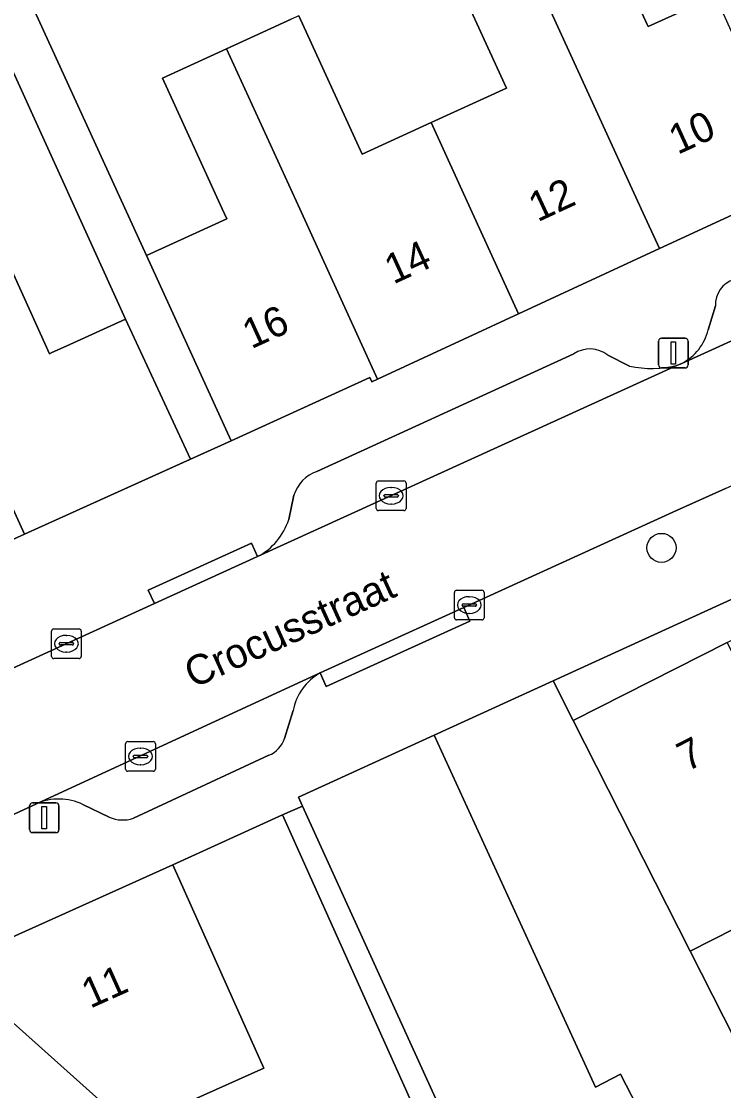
# Model space of a CAD drawing. Extents: x 161838 to 162344, y 381620 to 382160.
# Drawn here: x 162239.49 to 162263.1, y 381720.33 to 381756.3 of the extents above; entities that cross this region are included whole.
import ezdxf

# ---------------------------------------------------------------- set-up
doc = ezdxf.new("R2010")
doc.units = 0
for name, color, linetype in [('IMGEO_Boom', 7, 'Continuous'), ('IMGEO_Erf', 7, 'Continuous'), ('IMGEO_Kolk', 7, 'Continuous'), ('IMGEO_Lichtmast', 7, 'Continuous'), ('IMGEO_Muur', 7, 'Continuous'), ('IMGEO_Openbare_ruimte_label', 7, 'Continuous'), ('IMGEO_Pand', 7, 'Continuous'), ('IMGEO_Pand_nummerreeks', 7, 'Continuous'), ('IMGEO_Parkeervlak_open', 7, 'Continuous'), ('IMGEO_Rijbaan_lokaal_open', 7, 'Continuous'), ('IMGEO_Voetpad_open', 7, 'Continuous')]:
    doc.layers.add(name, color=color, linetype=linetype)

msp = doc.modelspace()

# ---------------------------------------------------------------- linework, layer by layer
at = {"layer": 'IMGEO_Boom'}
msp.add_circle((162261.01, 381738.589), 0.489, dxfattribs=at)
at = {"layer": 'IMGEO_Erf'}
for points in [[(162248.816, 381756.492), (162250.942, 381751.838), (162253.262, 381752.897), (162255.794, 381754.054), (162253.676, 381758.691)], [(162239.506, 381757.601), (162243.697, 381748.424), (162246.399, 381749.658), (162246.243, 381750), (162244.238, 381754.393), (162246.389, 381755.377), (162248.557, 381756.374)], [(162260.348, 381756.591), (162260.528, 381756.197), (162260.558, 381756.131), (162262.824, 381757.166)], [(162237.516, 381743.596), (162239.593, 381739.047), (162245.176, 381741.571), (162242.992, 381746.283), (162240.995, 381745.378), (162240.515, 381745.161), (162240.432, 381745.123), (162236.329, 381754.176)], [(162261.138, 381709.823), (162261.198, 381709.965), (162261.526, 381710.7), (162263.036, 381714.078), (162262.764, 381714.209), (162261.254, 381710.822), (162259.559, 381711.579), (162258.97, 381711.842), (162255.372, 381713.449), (162256.96, 381717.003), (162253.09, 381718.866), (162248.264, 381729.602), (162244.58, 381727.919), (162246.626, 381723.357), (162247.644, 381721.087), (162243.163, 381719.077), (162242.518, 381717.672), (162247.491, 381715.391), (162246.212, 381712.603), (162245.008, 381709.977), (162240.16, 381712.2), (162239.218, 381710.147)], [(162266.431, 381727.284), (162261.972, 381725.02), (162264.216, 381720.598)]]:
    msp.add_lwpolyline(points, dxfattribs=at)
msp.add_lwpolyline([(162257.362, 381734.116), (162258.034, 381732.777), (162263.216, 381735.409), (162268.4, 381738.041), (162273.583, 381740.673), (162278.764, 381743.304), (162285.815, 381746.884), (162285.714, 381747.08)], close=True, dxfattribs=at)
at = {"layer": 'IMGEO_Kolk'}
for p, q in [((162251.421, 381739.917), (162251.421, 381740.769)), ((162251.496, 381740.843), (162252.348, 381740.843)), ((162251.909, 381740.623), (162251.934, 381740.623)), ((162252.422, 381740.769), (162252.422, 381739.917)), ((162251.68, 381740.337), (162251.68, 381740.349)), ((162252.118, 381740.3), (162251.72, 381740.3)), ((162251.723, 381740.386), (162252.121, 381740.386)), ((162252.164, 381740.349), (162252.164, 381740.337)), ((162251.932, 381740.063), (162251.907, 381740.063)), ((162252.348, 381739.843), (162251.496, 381739.843)), ((162254.046, 381736.24), (162254.046, 381737.092)), ((162254.121, 381737.166), (162254.973, 381737.166)), ((162255.047, 381737.092), (162255.047, 381736.24)), ((162254.305, 381736.66), (162254.305, 381736.672)), ((162254.743, 381736.623), (162254.345, 381736.623)), ((162254.348, 381736.709), (162254.746, 381736.709)), ((162254.534, 381736.946), (162254.559, 381736.946)), ((162254.789, 381736.672), (162254.789, 381736.66)), ((162254.557, 381736.386), (162254.532, 381736.386)), ((162254.973, 381736.166), (162254.121, 381736.166)), ((162240.503, 381734.939), (162240.503, 381735.791)), ((162240.578, 381735.865), (162241.43, 381735.865)), ((162240.991, 381735.645), (162241.016, 381735.645)), ((162241.504, 381735.791), (162241.504, 381734.939)), ((162240.762, 381735.359), (162240.762, 381735.371)), ((162241.2, 381735.322), (162240.802, 381735.322)), ((162240.805, 381735.408), (162241.203, 381735.408)), ((162241.246, 381735.371), (162241.246, 381735.359)), ((162241.43, 381734.865), (162240.578, 381734.865)), ((162241.014, 381735.085), (162240.989, 381735.085)), ((162242.993, 381731.146), (162242.993, 381731.998)), ((162243.068, 381732.072), (162243.92, 381732.072)), ((162243.994, 381731.998), (162243.994, 381731.146)), ((162243.252, 381731.566), (162243.252, 381731.578)), ((162243.295, 381731.615), (162243.693, 381731.615)), ((162243.481, 381731.852), (162243.506, 381731.852)), ((162243.736, 381731.578), (162243.736, 381731.566)), ((162243.69, 381731.529), (162243.292, 381731.529)), ((162243.504, 381731.292), (162243.479, 381731.292)), ((162243.92, 381731.072), (162243.068, 381731.072))]:
    msp.add_line(p, q, dxfattribs=at)
for points in [[(162251.421, 381739.917), (162251.421, 381740.769)], [(162251.496, 381740.843), (162252.348, 381740.843)], [(162252.422, 381740.769), (162252.422, 381739.917)], [(162252.348, 381739.843), (162251.496, 381739.843)], [(162254.046, 381736.24), (162254.046, 381737.092)], [(162254.121, 381737.166), (162254.973, 381737.166)], [(162255.047, 381737.092), (162255.047, 381736.24)], [(162254.973, 381736.166), (162254.121, 381736.166)], [(162240.503, 381734.939), (162240.503, 381735.791)], [(162240.578, 381735.865), (162241.43, 381735.865)], [(162241.504, 381735.791), (162241.504, 381734.939)], [(162241.43, 381734.865), (162240.578, 381734.865)], [(162242.993, 381731.146), (162242.993, 381731.998)], [(162243.068, 381732.072), (162243.92, 381732.072)], [(162243.994, 381731.998), (162243.994, 381731.146)], [(162243.92, 381731.072), (162243.068, 381731.072)]]:
    msp.add_lwpolyline(points, dxfattribs=at)
for centre, radius, start, end in [((162251.498, 381740.767), 0.0765, 91.552, 178.448), ((162251.498, 381740.767), 0.0765, 91.552, 178.448), ((162252.346, 381740.767), 0.0765, 1.552, 88.448), ((162252.346, 381740.767), 0.0765, 1.552, 88.448), ((162251.72, 381740.346), 0.0403, 85.8775, 175.7526), ((162251.717, 381740.336), 0.0366, 178.938, 274.7102), ((162252.121, 381740.343), 0.043, 264.8664, 352.4533), ((162252.125, 381740.348), 0.0386, 1.7309, 96.639), ((162251.498, 381739.919), 0.0765, 181.552, 268.448), ((162251.498, 381739.919), 0.0765, 181.552, 268.448), ((162252.346, 381739.919), 0.0765, 271.552, 358.448), ((162252.346, 381739.919), 0.0765, 271.552, 358.448), ((162254.123, 381737.09), 0.0765, 91.552, 178.448), ((162254.123, 381737.09), 0.0765, 91.552, 178.448), ((162254.971, 381737.09), 0.0765, 1.552, 88.448), ((162254.971, 381737.09), 0.0765, 1.552, 88.448), ((162254.345, 381736.669), 0.0403, 85.8775, 175.7526), ((162254.342, 381736.659), 0.0366, 178.938, 274.7102), ((162254.746, 381736.666), 0.043, 264.8664, 352.4533), ((162254.75, 381736.671), 0.0386, 1.7309, 96.639), ((162254.123, 381736.242), 0.0765, 181.552, 268.448), ((162254.123, 381736.242), 0.0765, 181.552, 268.448), ((162254.971, 381736.242), 0.0765, 271.552, 358.448), ((162254.971, 381736.242), 0.0765, 271.552, 358.448), ((162240.58, 381735.789), 0.0765, 91.552, 178.448), ((162240.58, 381735.789), 0.0765, 91.552, 178.448), ((162241.428, 381735.789), 0.0765, 1.552, 88.448), ((162241.428, 381735.789), 0.0765, 1.552, 88.448), ((162240.802, 381735.368), 0.0403, 85.8775, 175.7526), ((162240.799, 381735.358), 0.0366, 178.938, 274.7102), ((162241.203, 381735.365), 0.043, 264.8664, 352.4533), ((162241.207, 381735.37), 0.0386, 1.7309, 96.639), ((162240.58, 381734.941), 0.0765, 181.552, 268.448), ((162240.58, 381734.941), 0.0765, 181.552, 268.448), ((162241.428, 381734.941), 0.0765, 271.552, 358.448), ((162241.428, 381734.941), 0.0765, 271.552, 358.448), ((162243.07, 381731.996), 0.0765, 91.552, 178.448), ((162243.07, 381731.996), 0.0765, 91.552, 178.448), ((162243.918, 381731.996), 0.0765, 1.552, 88.448), ((162243.918, 381731.996), 0.0765, 1.552, 88.448), ((162243.292, 381731.575), 0.0403, 85.8775, 175.7526), ((162243.697, 381731.577), 0.0386, 1.7309, 96.639), ((162243.289, 381731.565), 0.0366, 178.938, 274.7102), ((162243.693, 381731.572), 0.043, 264.8664, 352.4533), ((162243.07, 381731.148), 0.0765, 181.552, 268.448), ((162243.07, 381731.148), 0.0765, 181.552, 268.448), ((162243.918, 381731.148), 0.0765, 271.552, 358.448), ((162243.918, 381731.148), 0.0765, 271.552, 358.448)]:
    msp.add_arc(centre, radius, start, end, dxfattribs=at)
for centre, major_axis, ratio, start_param, end_param in [((162251.908, 381740.343), (-0.387, 0.002), 0.722429, 4.712389, 7.853982), ((162251.933, 381740.343), (-0.39, 0.002), 0.717154, 1.570796, 4.712389), ((162254.533, 381736.666), (-0.387, 0.002), 0.722429, 4.712389, 7.853982), ((162254.558, 381736.666), (-0.39, 0.002), 0.717154, 1.570796, 4.712389), ((162240.99, 381735.365), (-0.387, 0.002), 0.722429, 4.712389, 7.853982), ((162241.015, 381735.365), (-0.39, 0.002), 0.717154, 1.570796, 4.712389), ((162243.48, 381731.572), (-0.387, 0.002), 0.722429, 4.712389, 7.853982), ((162243.505, 381731.572), (-0.39, 0.002), 0.717154, 1.570796, 4.712389)]:
    msp.add_ellipse(centre, major_axis=major_axis, ratio=ratio, start_param=start_param, end_param=end_param, dxfattribs=at)
at = {"layer": 'IMGEO_Lichtmast'}
for p, q in [((162261.013, 381745.644), (162261.803, 381745.644)), ((162261.803, 381745.644), (162261.013, 381745.644)), ((162260.913, 381744.744), (162260.913, 381745.544)), ((162260.913, 381745.544), (162260.913, 381744.744)), ((162261.903, 381745.544), (162261.903, 381744.744)), ((162261.903, 381744.744), (162261.903, 381745.544)), ((162261.803, 381744.644), (162261.013, 381744.644)), ((162261.013, 381744.644), (162261.803, 381744.644)), ((162239.762, 381729.108), (162239.762, 381729.908)), ((162239.762, 381729.908), (162239.762, 381729.108)), ((162239.862, 381730.008), (162240.652, 381730.008)), ((162240.652, 381730.008), (162239.862, 381730.008)), ((162240.752, 381729.908), (162240.752, 381729.108)), ((162240.752, 381729.108), (162240.752, 381729.908)), ((162240.652, 381729.008), (162239.862, 381729.008)), ((162239.862, 381729.008), (162240.652, 381729.008))]:
    msp.add_line(p, q, dxfattribs=at)
for points in [[(162261.333, 381745.519), (162261.483, 381745.519), (162261.483, 381744.769), (162261.333, 381744.769), (162261.333, 381745.519)], [(162240.182, 381729.883), (162240.332, 381729.883), (162240.332, 381729.133), (162240.182, 381729.133), (162240.182, 381729.883)]]:
    msp.add_lwpolyline(points, dxfattribs=at)
for centre, start, end in [((162261.013, 381745.544), 90, 180), ((162261.013, 381745.544), 90, 180), ((162261.803, 381745.544), 0, 90), ((162261.803, 381745.544), 360, 90), ((162261.013, 381744.744), 180, 270), ((162261.013, 381744.744), 180, 270), ((162261.803, 381744.744), 270, 0), ((162261.803, 381744.744), 270, 0), ((162239.862, 381729.908), 90, 180), ((162239.862, 381729.908), 90, 180), ((162240.652, 381729.908), 0, 90), ((162240.652, 381729.908), 360, 90), ((162239.862, 381729.108), 180, 270), ((162239.862, 381729.108), 180, 270), ((162240.652, 381729.108), 270, 0), ((162240.652, 381729.108), 270, 0)]:
    msp.add_arc(centre, 0.1, start, end, dxfattribs=at)
at = {"layer": 'IMGEO_Muur'}
for points in [[(162239.593, 381739.047), (162246.545, 381742.19)], [(162248.264, 381729.602), (162244.58, 381727.919)], [(162248.264, 381729.602), (162253.09, 381718.866)], [(162261.972, 381725.02), (162264.216, 381720.598)]]:
    msp.add_lwpolyline(points, dxfattribs=at)
at = {"layer": 'IMGEO_Pand'}
for points in [[(162262.824, 381757.166), (162260.558, 381756.131), (162260.528, 381756.197), (162260.348, 381756.591), (162258.403, 381760.85), (162255.892, 381759.703), (162260.328, 381750), (162260.94, 381748.66), (162263.829, 381750), (162265.676, 381750.857)], [(162260.94, 381748.66), (162260.328, 381750), (162255.892, 381759.703), (162253.676, 381758.691), (162255.794, 381754.054), (162253.262, 381752.897), (162254.586, 381750), (162256.203, 381746.464)], [(162256.203, 381746.464), (162254.586, 381750), (162253.262, 381752.897), (162250.942, 381751.838), (162248.816, 381756.492), (162248.557, 381756.374), (162246.389, 381755.377), (162248.846, 381750), (162251.467, 381744.268)], [(162238.889, 381755.337), (162236.714, 381754.351), (162236.412, 381754.214), (162236.329, 381754.176), (162240.432, 381745.123), (162240.515, 381745.161), (162240.995, 381745.378), (162242.992, 381746.283), (162239.107, 381754.856), (162238.95, 381755.201)], [(162246.389, 381755.377), (162244.238, 381754.393), (162246.243, 381750), (162246.399, 381749.658), (162243.697, 381748.424), (162244.467, 381746.738), (162246.545, 381742.19), (162251.208, 381744.32), (162251.273, 381744.178), (162251.467, 381744.268), (162248.846, 381750)], [(162237.516, 381743.596), (162236.618, 381745.561), (162232.644, 381743.746), (162232.363, 381743.618), (162229.597, 381736.925), (162232.318, 381735.731), (162239.593, 381739.047)], [(162267.155, 381727.652), (162263.216, 381735.409), (162258.034, 381732.777), (162261.972, 381725.02), (162266.431, 381727.284)], [(162237.284, 381724.32), (162243.163, 381719.077), (162247.644, 381721.087), (162246.626, 381723.357), (162244.58, 381727.919), (162237.474, 381724.733)], [(162237.284, 381724.32), (162236.636, 381722.907), (162236.434, 381722.999), (162234.828, 381719.499), (162235.02, 381719.411), (162234.385, 381718.026), (162246.212, 381712.603), (162247.491, 381715.391), (162242.518, 381717.672), (162243.163, 381719.077)]]:
    msp.add_lwpolyline(points, close=True, dxfattribs=at)
at = {"layer": 'IMGEO_Parkeervlak_open'}
for points in [[(162261.693, 381744.797), (162273.104, 381750), (162281.99, 381754.052)], [(162262.821, 381746.736), (162262.579, 381745.924)], [(162258.059, 381745.114), (162249.423, 381741.159)], [(162259.937, 381744.707), (162259.202, 381745.075)], [(162247.431, 381738.294), (162261.55, 381744.732)], [(162248.648, 381740.36), (162248.482, 381739.547)], [(162249.532, 381734.38), (162239.995, 381729.979)], [(162248.338, 381732.178), (162248.625, 381733.112)], [(162253.365, 381732.286), (162248.81, 381730.196), (162248.945, 381729.9), (162253.932, 381718.942)], [(162261.323, 381715.845), (162262.041, 381716.2), (162259.632, 381720.882), (162258.787, 381720.448), (162253.365, 381732.286)], [(162243.254, 381729.494), (162247.81, 381731.609)], [(162241.555, 381729.952), (162242.441, 381729.532)]]:
    msp.add_lwpolyline(points, dxfattribs=at)
for centre, radius, start, end in [((162263.703, 381746.768), 0.883, 107.0794, 182.0807), ((162260.906, 381746.328), 1.721, 297.2191, 346.4351), ((162258.604, 381744.307), 0.974, 52.0795, 124.0121), ((162260.691, 381748.114), 3.489, 257.5218, 284.2541), ((162249.833, 381739.986), 1.243, 109.2786, 162.4685), ((162246.399, 381740.227), 2.191, 298.0956, 341.9255), ((162250.448, 381732.766), 1.856, 119.588, 169.2598), ((162247.452, 381732.471), 0.933, 292.5586, 341.7222), ((162240.746, 381728.267), 1.87, 64.3477, 113.6692), ((162242.894, 381730.506), 1.074, 245.0597, 289.5882)]:
    msp.add_arc(centre, radius, start, end, dxfattribs=at)
at = {"layer": 'IMGEO_Rijbaan_lokaal_open'}
msp.add_lwpolyline([(162283.096, 381749.598), (162283.985, 381750), (162284.156, 381750.078), (162284.936, 381750.434), (162282.997, 381754.511), (162281.99, 381754.052), (162273.104, 381750), (162261.693, 381744.797), (162261.55, 381744.732), (162247.431, 381738.294), (162243.964, 381736.713), (162235.317, 381732.77), (162236.144, 381731.104), (162237.315, 381728.746), (162239.995, 381729.979), (162249.532, 381734.38), (162254.36, 381736.582), (162261.517, 381739.846), (162263.157, 381740.587)], close=True, dxfattribs=at)
msp.add_lwpolyline([(162281.087, 381719.744), (162279.839, 381722.192), (162278.584, 381724.657), (162278.172, 381725.466), (162276.257, 381724.488), (162275.456, 381724.079), (162271.092, 381721.849), (162269.48, 381721.053), (162265.129, 381718.797), (162264.216, 381720.598), (162261.972, 381725.02), (162258.034, 381732.777), (162257.362, 381734.116), (162253.365, 381732.286), (162258.787, 381720.448), (162259.632, 381720.882), (162262.041, 381716.2)], dxfattribs=at)
at = {"layer": 'IMGEO_Voetpad_open'}
for points in [[(162237.082, 381759.473), (162238.889, 381755.337), (162238.95, 381755.201), (162239.107, 381754.856), (162242.992, 381746.283), (162245.176, 381741.571), (162246.545, 381742.19), (162244.467, 381746.738), (162243.697, 381748.424), (162239.506, 381757.601)], [(162279.982, 381757.228), (162275.235, 381755.059), (162275.064, 381754.981), (162275.087, 381755.22), (162270.411, 381753.052), (162265.676, 381750.857), (162263.829, 381750), (162260.94, 381748.66), (162256.203, 381746.464), (162251.467, 381744.268), (162251.273, 381744.178), (162251.208, 381744.32), (162246.545, 381742.19), (162245.176, 381741.571), (162239.593, 381739.047), (162232.318, 381735.731), (162232.959, 381732.091), (162235.317, 381732.77), (162243.964, 381736.713), (162243.757, 381737.167), (162247.224, 381738.748), (162247.431, 381738.294)], [(162244.58, 381727.919), (162248.264, 381729.602), (162248.945, 381729.9), (162248.81, 381730.196), (162253.365, 381732.286), (162257.362, 381734.116), (162285.714, 381747.08), (162284.156, 381750.078), (162283.985, 381750), (162283.096, 381749.598)], [(162262.579, 381745.924), (162262.821, 381746.736)], [(162249.423, 381741.159), (162258.059, 381745.114)], [(162259.202, 381745.075), (162259.937, 381744.707)], [(162261.55, 381744.732), (162261.693, 381744.797)], [(162263.157, 381740.587), (162261.517, 381739.846), (162254.36, 381736.582), (162254.569, 381736.12), (162249.738, 381733.925), (162249.532, 381734.38)], [(162248.482, 381739.547), (162248.648, 381740.36)], [(162248.625, 381733.112), (162248.338, 381732.178)], [(162247.81, 381731.609), (162243.254, 381729.494)], [(162239.995, 381729.979), (162237.315, 381728.746), (162235.073, 381727.494), (162237.474, 381724.733), (162244.58, 381727.919)], [(162242.441, 381729.532), (162241.555, 381729.952)], [(162253.932, 381718.942), (162248.945, 381729.9), (162248.264, 381729.602), (162253.09, 381718.866), (162256.96, 381717.003), (162260.512, 381715.293), (162262.764, 381714.209), (162263.036, 381714.078), (162261.526, 381710.7), (162261.198, 381709.965), (162261.138, 381709.823)]]:
    msp.add_lwpolyline(points, dxfattribs=at)
for points in [[(162247.431, 381738.294), (162247.224, 381738.748), (162243.757, 381737.167), (162243.964, 381736.713)], [(162254.36, 381736.582), (162249.532, 381734.38), (162249.738, 381733.925), (162254.569, 381736.12)]]:
    msp.add_lwpolyline(points, close=True, dxfattribs=at)
for centre, radius, start, end in [((162263.703, 381746.768), 0.883, 107.0794, 182.0807), ((162260.906, 381746.328), 1.721, 297.2191, 346.4351), ((162258.604, 381744.307), 0.974, 52.0795, 124.0121), ((162260.691, 381748.114), 3.489, 257.5218, 284.2541), ((162249.833, 381739.986), 1.243, 109.2786, 162.4685), ((162246.399, 381740.227), 2.191, 298.0956, 341.9255), ((162250.448, 381732.766), 1.856, 119.588, 169.2598), ((162247.452, 381732.471), 0.933, 292.5586, 341.7222), ((162240.746, 381728.267), 1.87, 64.3477, 113.6692), ((162242.894, 381730.506), 1.074, 245.0597, 289.5882)]:
    msp.add_arc(centre, radius, start, end, dxfattribs=at)

# ---------------------------------------------------------------- texts
at = {"layer": 'IMGEO_Openbare_ruimte_label'}
msp.add_text('Crocusstraat', height=1, rotation=24.3871, dxfattribs=at).set_placement((162245.265, 381733.852))
at = {"layer": 'IMGEO_Pand_nummerreeks'}
for s, rotation, p in [('10', 24.5341, (162261.551, 381751.808)), ('12', 24.8717, (162256.843, 381749.538)), ('14', 24.5314, (162251.995, 381747.447)), ('16', 24.5314, (162247.218, 381745.267)), ('7', 26.9221, (162261.865, 381731.044)), ('11', 24.1492, (162241.802, 381723.079))]:
    msp.add_text(s, height=1, rotation=rotation, dxfattribs=at).set_placement(p)

doc.saveas('drawing.dxf')
